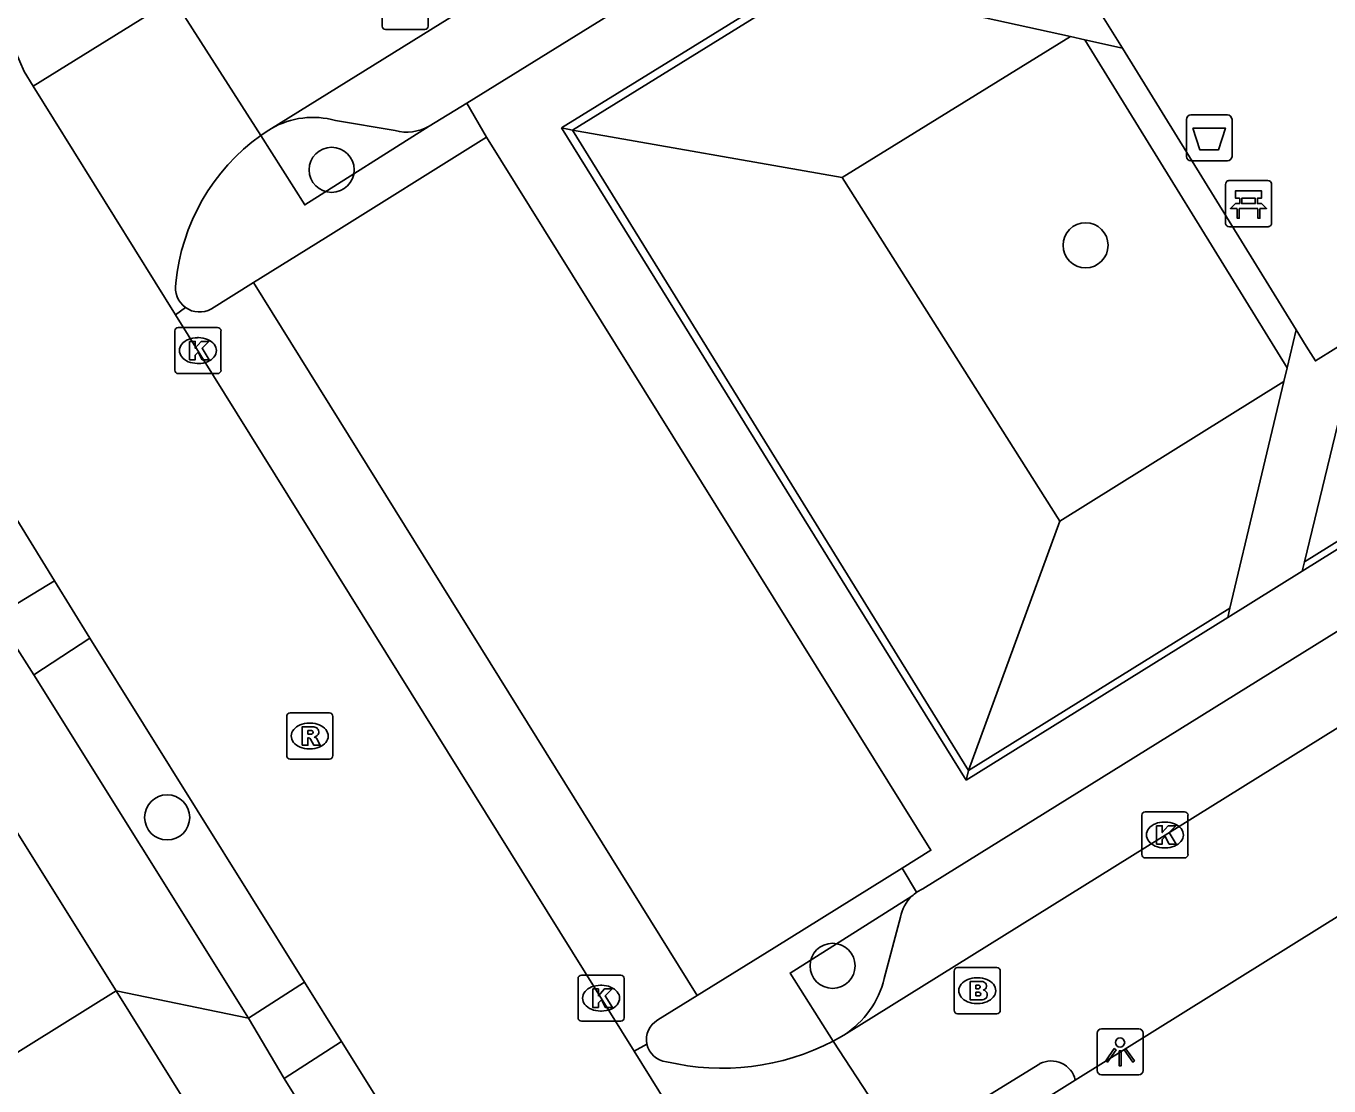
# Model space of a CAD drawing. Extents: x 159280 to 160375, y 384531 to 385872.
# Drawn here: x 159852.7 to 159880.97, y 385283.26 to 385306.25 of the extents above; entities that cross this region are included whole.
import ezdxf

# ---------------------------------------------------------------- set-up
doc = ezdxf.new("R2010")
doc.units = 0
for name, color, linetype in [('IMGEO_Afvalbak', 7, 'Continuous'), ('IMGEO_Bank', 7, 'Continuous'), ('IMGEO_Boom', 7, 'Continuous'), ('IMGEO_Brandkraan', 7, 'Continuous'), ('IMGEO_Groenvoorziening', 7, 'Continuous'), ('IMGEO_Haag', 7, 'Continuous'), ('IMGEO_Hek', 7, 'Continuous'), ('IMGEO_Kolk', 7, 'Continuous'), ('IMGEO_Lichtpunt', 7, 'Continuous'), ('IMGEO_Parkeervlak_open', 7, 'Continuous'), ('IMGEO_Rijbaan_lokaal_open', 7, 'Continuous'), ('IMGEO_Rioolput', 7, 'Continuous'), ('IMGEO_Verkeerseiland_open', 7, 'Continuous'), ('IMGEO_Voetpad_open', 7, 'Continuous')]:
    doc.layers.add(name, color=color, linetype=linetype)

msp = doc.modelspace()

# ---------------------------------------------------------------- linework, layer by layer
at = {"layer": 'IMGEO_Afvalbak'}
for p, q in [((159877.873, 385303.424), (159877.873, 385304.224)), ((159877.873, 385304.224), (159877.873, 385303.424)), ((159877.973, 385304.324), (159878.763, 385304.324)), ((159878.763, 385304.324), (159877.973, 385304.324)), ((159878.863, 385304.224), (159878.863, 385303.424)), ((159878.863, 385303.424), (159878.863, 385304.224)), ((159878.763, 385303.324), (159877.973, 385303.324)), ((159877.973, 385303.324), (159878.763, 385303.324))]:
    msp.add_line(p, q, dxfattribs=at)
msp.add_lwpolyline([(159878.016, 385304.038), (159878.72, 385304.038), (159878.571, 385303.568), (159878.165, 385303.568), (159878.016, 385304.038)], dxfattribs=at)
for centre, start, end in [((159877.973, 385304.224), 90, 180), ((159877.973, 385304.224), 90, 180), ((159878.763, 385304.224), 0, 90), ((159878.763, 385304.224), 360, 90), ((159877.973, 385303.424), 180, 270), ((159877.973, 385303.424), 180, 270), ((159878.763, 385303.424), 270, 0), ((159878.763, 385303.424), 270, 0)]:
    msp.add_arc(centre, 0.1, start, end, dxfattribs=at)
at = {"layer": 'IMGEO_Bank'}
for p, q in [((159878.722, 385301.973), (159878.722, 385302.814)), ((159878.722, 385302.814), (159878.722, 385301.973)), ((159878.797, 385302.898), (159879.638, 385302.898)), ((159879.638, 385302.898), (159878.797, 385302.898)), ((159879.722, 385302.823), (159879.722, 385301.982)), ((159879.722, 385301.982), (159879.722, 385302.823)), ((159879.031, 385302.404), (159879.031, 385302.51)), ((159879.075, 385302.51), (159879.075, 385302.404)), ((159879.363, 385302.516), (159879.081, 385302.516)), ((159879.081, 385302.398), (159879.363, 385302.398)), ((159879.369, 385302.404), (159879.369, 385302.51)), ((159879.413, 385302.51), (159879.413, 385302.404)), ((159879.419, 385302.296), (159879.026, 385302.296)), ((159879.647, 385301.898), (159878.806, 385301.898)), ((159878.806, 385301.898), (159879.647, 385301.898))]:
    msp.add_line(p, q, dxfattribs=at)
for points in [[(159879.025, 385302.516), (159878.939, 385302.516), (159878.939, 385302.677), (159879.502, 385302.677), (159879.502, 385302.516), (159879.419, 385302.516)], [(159878.969, 385302.296), (159878.827, 385302.296), (159878.939, 385302.398), (159879.025, 385302.398)], [(159879.419, 385302.398), (159879.502, 385302.398), (159879.614, 385302.296), (159879.475, 385302.296)], [(159879.019, 385302.289), (159879.019, 385302.082), (159878.976, 385302.082), (159878.976, 385302.289)], [(159879.469, 385302.289), (159879.469, 385302.082), (159879.425, 385302.082), (159879.425, 385302.289)]]:
    msp.add_lwpolyline(points, dxfattribs=at)
for centre, radius, start, end in [((159878.8, 385302.82), 0.0779, 92.4484, 184.2845), ((159878.8, 385302.82), 0.0779, 92.4484, 184.2845), ((159879.644, 385302.82), 0.0779, 2.4484, 94.2845), ((159879.644, 385302.82), 0.0779, 2.4484, 94.2845), ((159879.024, 385302.509), 0.00671, 2.8957, 87.1043), ((159879.024, 385302.405), 0.00671, 272.8957, 357.1043), ((159879.081, 385302.509), 0.00671, 92.8957, 177.1043), ((159879.081, 385302.405), 0.00671, 182.8957, 267.1043), ((159879.363, 385302.509), 0.00671, 2.8957, 87.1043), ((159879.363, 385302.405), 0.00671, 272.8957, 357.1043), ((159879.42, 385302.509), 0.00671, 92.8957, 177.1043), ((159879.42, 385302.405), 0.00671, 182.8957, 267.1043), ((159878.969, 385302.289), 0.00671, 2.8957, 87.1043), ((159879.026, 385302.289), 0.00671, 92.8957, 177.1043), ((159879.418, 385302.289), 0.00671, 2.8957, 87.1043), ((159879.475, 385302.289), 0.00671, 92.8957, 177.1043), ((159878.8, 385301.976), 0.0779, 182.4484, 274.2845), ((159878.8, 385301.976), 0.0779, 182.4484, 274.2845), ((159879.644, 385301.976), 0.0779, 272.4484, 4.2845), ((159879.644, 385301.976), 0.0779, 272.4484, 4.2845)]:
    msp.add_arc(centre, radius, start, end, dxfattribs=at)
at = {"layer": 'IMGEO_Boom'}
for centre in [(159859.328, 385303.132), (159875.686, 385301.495), (159855.761, 385289.083), (159870.197, 385285.862)]:
    msp.add_circle(centre, 0.489, dxfattribs=at)
at = {"layer": 'IMGEO_Brandkraan'}
for p, q in [((159860.423, 385306.251), (159860.423, 385307.103)), ((159861.424, 385307.103), (159861.424, 385306.251)), ((159861.35, 385306.177), (159860.498, 385306.177)), ((159872.835, 385284.898), (159872.835, 385285.75)), ((159872.91, 385285.824), (159873.762, 385285.824)), ((159873.836, 385285.75), (159873.836, 385284.898)), ((159873.323, 385285.604), (159873.348, 385285.604)), ((159873.346, 385285.044), (159873.321, 385285.044)), ((159873.762, 385284.824), (159872.91, 385284.824))]:
    msp.add_line(p, q, dxfattribs=at)
for points in [[(159860.423, 385306.251), (159860.423, 385307.103)], [(159861.424, 385307.103), (159861.424, 385306.251)], [(159861.35, 385306.177), (159860.498, 385306.177)], [(159872.835, 385284.898), (159872.835, 385285.75)], [(159872.91, 385285.824), (159873.762, 385285.824)], [(159873.836, 385285.75), (159873.836, 385284.898)], [(159873.183, 385285.524), (159873.183, 385285.124), (159873.396, 385285.124)], [(159873.414, 385285.524), (159873.183, 385285.524)], [(159873.362, 385285.443), (159873.308, 385285.443), (159873.308, 385285.367)], [(159873.308, 385285.367), (159873.361, 385285.367)], [(159873.37, 385285.291), (159873.308, 385285.291), (159873.308, 385285.21)], [(159873.308, 385285.21), (159873.37, 385285.21)], [(159873.762, 385284.824), (159872.91, 385284.824)]]:
    msp.add_lwpolyline(points, dxfattribs=at)
for centre, radius, start, end in [((159860.5, 385306.253), 0.0765, 181.552, 268.448), ((159860.5, 385306.253), 0.0765, 181.552, 268.448), ((159861.348, 385306.253), 0.0765, 271.552, 358.448), ((159861.348, 385306.253), 0.0765, 271.552, 358.448), ((159872.912, 385285.748), 0.0765, 91.552, 178.448), ((159872.912, 385285.748), 0.0765, 91.552, 178.448), ((159873.76, 385285.748), 0.0765, 1.552, 88.448), ((159873.76, 385285.748), 0.0765, 1.552, 88.448), ((159873.363, 385285.405), 0.0379, 267.8285, 90.9355), ((159873.418, 385285.379), 0.145, 59.4692, 91.5367), ((159873.443, 385285.426), 0.0922, 285.5137, 58.1501), ((159873.371, 385285.25), 0.0404, 269.8759, 90.5077), ((159873.402, 385285.375), 0.251, 268.6676, 293.5347), ((159873.448, 385285.234), 0.105, 301.3115, 78.989), ((159872.912, 385284.9), 0.0765, 181.552, 268.448), ((159872.912, 385284.9), 0.0765, 181.552, 268.448), ((159873.76, 385284.9), 0.0765, 271.552, 358.448), ((159873.76, 385284.9), 0.0765, 271.552, 358.448)]:
    msp.add_arc(centre, radius, start, end, dxfattribs=at)
for centre, major_axis, ratio, start_param, end_param in [((159873.322, 385285.324), (-0.387, 0.002), 0.722429, 4.712389, 7.853982), ((159873.347, 385285.324), (-0.39, 0.002), 0.717154, 1.570796, 4.712389)]:
    msp.add_ellipse(centre, major_axis=major_axis, ratio=ratio, start_param=start_param, end_param=end_param, dxfattribs=at)
at = {"layer": 'IMGEO_Groenvoorziening'}
for points in [[(159870.402, 385302.964), (159875.357, 385306.022)], [(159864.315, 385304.04), (159864.553, 385303.994), (159870.402, 385302.964)], [(159875.13, 385295.511), (159870.402, 385302.964)], [(159879.99, 385298.541), (159875.13, 385295.511)], [(159873.097, 385289.888), (159873.147, 385290.097), (159875.13, 385295.511)]]:
    msp.add_lwpolyline(points, dxfattribs=at)
at = {"layer": 'IMGEO_Haag'}
for points in [[(159875.668, 385305.953), (159880.06, 385298.834)], [(159880.256, 385299.658), (159876.484, 385305.773)]]:
    msp.add_lwpolyline(points, dxfattribs=at)
at = {"layer": 'IMGEO_Hek'}
for points in [[(159912.244, 385314.409), (159880.435, 385294.629)], [(159864.553, 385303.994), (159869.804, 385307.248)], [(159873.147, 385290.097), (159864.553, 385303.994)], [(159878.818, 385293.623), (159873.147, 385290.097)]]:
    msp.add_lwpolyline(points, dxfattribs=at)
at = {"layer": 'IMGEO_Kolk'}
for p, q in [((159855.927, 385298.785), (159855.927, 385299.637)), ((159856.002, 385299.711), (159856.854, 385299.711)), ((159856.928, 385299.637), (159856.928, 385298.785)), ((159856.415, 385299.491), (159856.44, 385299.491)), ((159856.854, 385298.711), (159856.002, 385298.711)), ((159856.438, 385298.931), (159856.413, 385298.931)), ((159876.907, 385288.277), (159876.907, 385289.129)), ((159876.982, 385289.203), (159877.834, 385289.203)), ((159877.908, 385289.129), (159877.908, 385288.277)), ((159877.395, 385288.983), (159877.42, 385288.983)), ((159877.418, 385288.423), (159877.393, 385288.423)), ((159877.834, 385288.203), (159876.982, 385288.203)), ((159864.674, 385284.735), (159864.674, 385285.587)), ((159864.749, 385285.661), (159865.601, 385285.661)), ((159865.162, 385285.441), (159865.187, 385285.441)), ((159865.675, 385285.587), (159865.675, 385284.735)), ((159865.185, 385284.881), (159865.16, 385284.881)), ((159865.601, 385284.661), (159864.749, 385284.661))]:
    msp.add_line(p, q, dxfattribs=at)
for points in [[(159855.927, 385298.785), (159855.927, 385299.637)], [(159856.002, 385299.711), (159856.854, 385299.711)], [(159856.928, 385299.637), (159856.928, 385298.785)], [(159856.248, 385299.411), (159856.371, 385299.411), (159856.371, 385299.26), (159856.501, 385299.411), (159856.665, 385299.411), (159856.519, 385299.26), (159856.672, 385299.011), (159856.52, 385299.011), (159856.435, 385299.175), (159856.371, 385299.108), (159856.371, 385299.011), (159856.248, 385299.011), (159856.248, 385299.411)], [(159856.854, 385298.711), (159856.002, 385298.711)], [(159876.907, 385288.277), (159876.907, 385289.129)], [(159876.982, 385289.203), (159877.834, 385289.203)], [(159877.908, 385289.129), (159877.908, 385288.277)], [(159877.228, 385288.903), (159877.351, 385288.903), (159877.351, 385288.752), (159877.481, 385288.903), (159877.645, 385288.903), (159877.499, 385288.752), (159877.652, 385288.503), (159877.5, 385288.503), (159877.415, 385288.667), (159877.351, 385288.6), (159877.351, 385288.503), (159877.228, 385288.503), (159877.228, 385288.903)], [(159877.834, 385288.203), (159876.982, 385288.203)], [(159864.674, 385284.735), (159864.674, 385285.587)], [(159864.749, 385285.661), (159865.601, 385285.661)], [(159865.675, 385285.587), (159865.675, 385284.735)], [(159864.995, 385285.361), (159865.118, 385285.361), (159865.118, 385285.21), (159865.248, 385285.361), (159865.412, 385285.361), (159865.266, 385285.21), (159865.419, 385284.961), (159865.267, 385284.961), (159865.182, 385285.125), (159865.118, 385285.058), (159865.118, 385284.961), (159864.995, 385284.961), (159864.995, 385285.361)], [(159865.601, 385284.661), (159864.749, 385284.661)]]:
    msp.add_lwpolyline(points, dxfattribs=at)
for centre, start, end in [((159856.004, 385299.635), 91.552, 178.448), ((159856.004, 385299.635), 91.552, 178.448), ((159856.852, 385299.635), 1.552, 88.448), ((159856.852, 385299.635), 1.552, 88.448), ((159856.004, 385298.787), 181.552, 268.448), ((159856.004, 385298.787), 181.552, 268.448), ((159856.852, 385298.787), 271.552, 358.448), ((159856.852, 385298.787), 271.552, 358.448), ((159876.984, 385289.127), 91.552, 178.448), ((159876.984, 385289.127), 91.552, 178.448), ((159877.832, 385289.127), 1.552, 88.448), ((159877.832, 385289.127), 1.552, 88.448), ((159876.984, 385288.279), 181.552, 268.448), ((159876.984, 385288.279), 181.552, 268.448), ((159877.832, 385288.279), 271.552, 358.448), ((159877.832, 385288.279), 271.552, 358.448), ((159864.751, 385285.585), 91.552, 178.448), ((159864.751, 385285.585), 91.552, 178.448), ((159865.599, 385285.585), 1.552, 88.448), ((159865.599, 385285.585), 1.552, 88.448), ((159864.751, 385284.737), 181.552, 268.448), ((159864.751, 385284.737), 181.552, 268.448), ((159865.599, 385284.737), 271.552, 358.448), ((159865.599, 385284.737), 271.552, 358.448)]:
    msp.add_arc(centre, 0.0765, start, end, dxfattribs=at)
for centre, major_axis, ratio, start_param, end_param in [((159856.414, 385299.211), (-0.387, 0.002), 0.722429, 4.712389, 7.853982), ((159856.439, 385299.211), (-0.39, 0.002), 0.717154, 1.570796, 4.712389), ((159877.394, 385288.703), (-0.387, 0.002), 0.722429, 4.712389, 7.853982), ((159877.419, 385288.703), (-0.39, 0.002), 0.717154, 1.570796, 4.712389), ((159865.161, 385285.161), (-0.387, 0.002), 0.722429, 4.712389, 7.853982), ((159865.186, 385285.161), (-0.39, 0.002), 0.717154, 1.570796, 4.712389)]:
    msp.add_ellipse(centre, major_axis=major_axis, ratio=ratio, start_param=start_param, end_param=end_param, dxfattribs=at)
at = {"layer": 'IMGEO_Lichtpunt'}
for p, q in [((159875.936, 385284.402), (159875.936, 385283.595)), ((159875.936, 385284.402), (159875.936, 385283.595)), ((159876.838, 385284.497), (159876.03, 385284.497)), ((159876.838, 385284.497), (159876.03, 385284.497)), ((159876.932, 385283.595), (159876.932, 385284.402)), ((159876.932, 385283.595), (159876.932, 385284.402)), ((159876.03, 385283.501), (159876.838, 385283.501)), ((159876.03, 385283.501), (159876.838, 385283.501))]:
    msp.add_line(p, q, dxfattribs=at)
for points in [[(159876.31, 385284.066), (159876.349, 385284.038), (159876.161, 385283.776), (159876.123, 385283.803), (159876.31, 385284.066)], [(159876.412, 385284.018), (159876.459, 385284.018), (159876.459, 385283.696), (159876.412, 385283.696), (159876.412, 385284.018)], [(159876.522, 385284.038), (159876.56, 385284.065), (159876.747, 385283.803), (159876.708, 385283.775), (159876.522, 385284.038)]]:
    msp.add_lwpolyline(points, dxfattribs=at)
msp.add_circle((159876.435, 385284.2), 0.0994, dxfattribs=at)
for centre, start, end in [((159876.03, 385284.402), 90, 180), ((159876.03, 385284.402), 90, 180), ((159876.838, 385284.402), 0, 90), ((159876.838, 385284.402), 0, 90), ((159876.03, 385283.595), 180, 270), ((159876.03, 385283.595), 180, 270), ((159876.838, 385283.595), 270, 0), ((159876.838, 385283.595), 270, 360)]:
    msp.add_arc(centre, 0.0946, start, end, dxfattribs=at)
at = {"layer": 'IMGEO_Parkeervlak_open'}
for points in [[(159862.261, 385304.581), (159861.445, 385304.076)], [(159860.704, 385303.982), (159859.41, 385304.203)], [(159857.631, 385300.685), (159859.193, 385301.66), (159862.69, 385303.842)], [(159871.708, 385287.982), (159868.927, 385286.255), (159867.259, 385285.219)], [(159871.67, 385286.918), (159871.319, 385285.59)]]:
    msp.add_lwpolyline(points, dxfattribs=at)
for centre, radius, start, end in [((159858.925, 385302.449), 1.82, 74.5318, 119.6265), ((159860.956, 385304.959), 1.009, 255.5148, 298.9446), ((159872.504, 385286.761), 0.848, 133.575, 169.362), ((159872.532, 385286.727), 0.892, 124.91, 133.3623), ((159869.338, 385286.076), 2.04, 302.8379, 346.2193)]:
    msp.add_arc(centre, radius, start, end, dxfattribs=at)
at = {"layer": 'IMGEO_Rijbaan_lokaal_open'}
for points in [[(159858.025, 385304.031), (159876.74, 385315.651)], [(159855.898, 385306.842), (159852.856, 385304.948)], [(159857.792, 385303.878), (159855.898, 385306.842)], [(159852.411, 385305.833), (159852.471, 385305.696), (159852.66, 385305.262), (159852.856, 385304.948)], [(159852.856, 385304.948), (159855.944, 385299.987)], [(159858.025, 385304.031), (159857.906, 385303.957), (159857.792, 385303.878)], [(159855.944, 385299.987), (159856.157, 385300.146)], [(159855.944, 385299.987), (159865.891, 385284.009)], [(159850.72, 385298.43), (159853.316, 385294.214)], [(159870.444, 385284.362), (159888.786, 385295.778)], [(159853.316, 385294.214), (159854.082, 385292.969)], [(159854.082, 385292.969), (159858.737, 385285.511)], [(159875.462, 385283.385), (159890.134, 385292.527)], [(159858.737, 385285.511), (159859.543, 385284.22)], [(159870.207, 385284.23), (159870.326, 385284.295), (159870.444, 385284.362)], [(159859.543, 385284.22), (159862.164, 385280.033)], [(159866.169, 385284.166), (159865.891, 385284.009)], [(159865.891, 385284.009), (159869.009, 385279)], [(159871.99, 385281.51), (159870.207, 385284.23)], [(159874.696, 385283.74), (159872.18, 385282.19)]]:
    msp.add_lwpolyline(points, dxfattribs=at)
for centre, radius, start, end in [((159860.363, 385300.27), 4.43, 125.473, 174.8104), ((159856.462, 385300.569), 0.521, 168.6886, 234.1596), ((159866.644, 385284.264), 0.485, 191.6636, 263.87), ((159867.799, 385288.854), 5.213, 256.6159, 297.5131), ((159874.94, 385283.262), 0.537, 13.2476, 117.022)]:
    msp.add_arc(centre, radius, start, end, dxfattribs=at)
at = {"layer": 'IMGEO_Rioolput'}
for p, q in [((159858.428, 385291.349), (159859.28, 385291.349)), ((159858.353, 385290.423), (159858.353, 385291.275)), ((159858.841, 385291.129), (159858.866, 385291.129)), ((159859.354, 385291.275), (159859.354, 385290.423)), ((159858.864, 385290.569), (159858.839, 385290.569)), ((159859.28, 385290.349), (159858.428, 385290.349))]:
    msp.add_line(p, q, dxfattribs=at)
for points in [[(159858.428, 385291.349), (159859.28, 385291.349)], [(159858.353, 385290.423), (159858.353, 385291.275)], [(159858.942, 385291.047), (159858.69, 385291.049), (159858.69, 385290.649)], [(159859.354, 385291.275), (159859.354, 385290.423)], [(159858.69, 385290.649), (159858.814, 385290.649), (159858.814, 385290.811), (159858.825, 385290.811)], [(159858.868, 385290.968), (159858.814, 385290.968), (159858.814, 385290.887)], [(159858.814, 385290.887), (159858.866, 385290.887)], [(159858.872, 385290.782), (159858.943, 385290.649), (159859.083, 385290.649), (159859.018, 385290.775)], [(159859.28, 385290.349), (159858.428, 385290.349)]]:
    msp.add_lwpolyline(points, dxfattribs=at)
for centre, radius, start, end in [((159858.43, 385291.273), 0.0765, 91.552, 178.448), ((159858.43, 385291.273), 0.0765, 91.552, 178.448), ((159859.278, 385291.273), 0.0765, 1.552, 88.448), ((159859.278, 385291.273), 0.0765, 1.552, 88.448), ((159858.941, 385290.937), 0.109, 350.3612, 89.416), ((159858.824, 385290.758), 0.0533, 26.0293, 88.6989), ((159858.85, 385291.076), 0.19, 274.7715, 282.9687), ((159858.874, 385290.872), 0.0964, 77.0061, 93.1865), ((159858.888, 385290.929), 0.0378, 276.6634, 79.6772), ((159858.939, 385290.937), 0.112, 277.5842, 350.9817), ((159858.923, 385290.722), 0.108, 29.5134, 73.7905), ((159858.43, 385290.425), 0.0765, 181.552, 268.448), ((159858.43, 385290.425), 0.0765, 181.552, 268.448), ((159859.278, 385290.425), 0.0765, 271.552, 358.448), ((159859.278, 385290.425), 0.0765, 271.552, 358.448)]:
    msp.add_arc(centre, radius, start, end, dxfattribs=at)
for centre, major_axis, ratio, start_param, end_param in [((159858.84, 385290.849), (-0.387, 0.002), 0.722429, 4.712389, 7.853982), ((159858.865, 385290.849), (-0.39, 0.002), 0.717154, 1.570796, 4.712389)]:
    msp.add_ellipse(centre, major_axis=major_axis, ratio=ratio, start_param=start_param, end_param=end_param, dxfattribs=at)
at = {"layer": 'IMGEO_Verkeerseiland_open'}
for points in [[(159861.445, 385304.076), (159858.744, 385302.37), (159857.792, 385303.878)], [(159870.207, 385284.23), (159869.275, 385285.705), (159871.919, 385287.376)], [(159872.126, 385281.303), (159875.462, 385283.385)]]:
    msp.add_lwpolyline(points, dxfattribs=at)
at = {"layer": 'IMGEO_Voetpad_open'}
for points in [[(159880.971, 385316.165), (159862.261, 385304.581)], [(159912.511, 385314.39), (159893.619, 385302.663), (159880.385, 385294.425)], [(159864.315, 385304.04), (159869.578, 385307.297)], [(159875.357, 385306.022), (159869.804, 385307.248), (159869.578, 385307.297)], [(159876.484, 385305.773), (159876.055, 385306.468), (159876.966, 385307.029)], [(159875.357, 385306.022), (159875.668, 385305.953)], [(159875.668, 385305.953), (159876.484, 385305.773)], [(159862.69, 385303.842), (159862.261, 385304.581)], [(159862.69, 385303.842), (159872.33, 385288.369), (159871.708, 385287.982)], [(159873.097, 385289.888), (159870.596, 385293.918), (159866.895, 385299.882), (159864.315, 385304.04)], [(159857.631, 385300.685), (159856.72, 385300.116)], [(159867.259, 385285.219), (159857.631, 385300.685)], [(159891.802, 385299.737), (159872.152, 385287.533), (159872.021, 385287.459)], [(159880.256, 385299.658), (159880.06, 385298.834)], [(159881.637, 385299.589), (159881.118, 385299.265), (159880.671, 385298.986), (159880.472, 385299.309), (159880.256, 385299.658)], [(159880.06, 385298.834), (159879.99, 385298.541)], [(159881.435, 385298.753), (159880.435, 385294.629), (159880.385, 385294.425)], [(159878.769, 385293.419), (159878.818, 385293.623), (159879.99, 385298.541)], [(159853.316, 385294.214), (159852.05, 385293.447)], [(159880.385, 385294.425), (159878.769, 385293.419)], [(159852.864, 385292.177), (159852.05, 385293.447)], [(159878.769, 385293.419), (159873.097, 385289.888)], [(159852.864, 385292.177), (159854.082, 385292.969)], [(159857.525, 385284.725), (159852.864, 385292.177)], [(159852.256, 385289.158), (159854.654, 385285.32)], [(159872.021, 385287.459), (159871.708, 385287.982)], [(159858.737, 385285.511), (159857.525, 385284.725)], [(159836.387, 385269.52), (159834.422, 385272.708), (159854.654, 385285.32)], [(159854.654, 385285.32), (159857.525, 385284.725)], [(159854.654, 385285.32), (159874.585, 385253.337)], [(159866.403, 385284.688), (159867.259, 385285.219)], [(159858.302, 385283.419), (159857.525, 385284.725)], [(159858.302, 385283.419), (159859.543, 385284.22)], [(159860.911, 385279.229), (159858.302, 385283.419)]]:
    msp.add_lwpolyline(points, dxfattribs=at)
for centre, radius, start, end in [((159856.462, 385300.567), 0.52, 234.0921, 299.8076), ((159866.644, 385284.266), 0.486, 119.792, 191.9169)]:
    msp.add_arc(centre, radius, start, end, dxfattribs=at)

doc.saveas('drawing.dxf')
